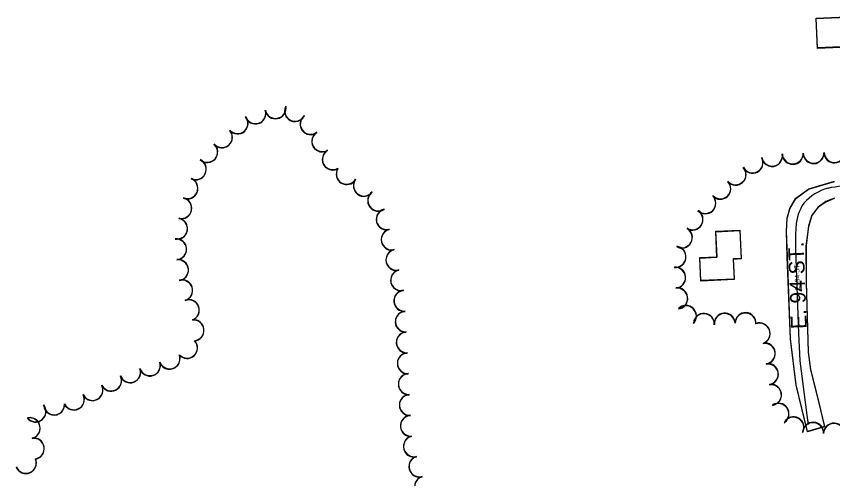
# Model space of a CAD drawing. Extents: x -25029 to 2274964, y -81170 to 687028.
# Drawn here: x 781 to 1564, y -67119 to -66676 of the extents above; entities that cross this region are included whole.
import ezdxf

# ---------------------------------------------------------------- set-up
doc = ezdxf.new("R2010")
doc.units = 0
for name, color, linetype in [('BLDG', 7, 'Continuous'), ('GE_X_CL_2000', 7, 'Continuous'), ('ROAD', 7, 'Continuous'), ('ROAD-NAME', 7, 'Continuous'), ('TREES', 7, 'Continuous')]:
    doc.layers.add(name, color=color, linetype=linetype)

msp = doc.modelspace()

# ---------------------------------------------------------------- linework, layer by layer
at = {"layer": 'BLDG'}
for points in [[(1585.77, -66704.87), (1549.09, -66706.48), (1547.83, -66677.79), (1584.5, -66676.18)], [(1585.81, -66704.46), (1549.13, -66706.08), (1547.87, -66677.39), (1584.53, -66675.77)], [(1436.34, -66907.37), (1452.78, -66906.62), (1451.66, -66882.12), (1474.74, -66881.06), (1475.99, -66908.24), (1468.31, -66908.59), (1469.2, -66927.89), (1437.35, -66929.35)], [(1436.4, -66906.98), (1452.84, -66906.23), (1451.72, -66881.73), (1474.8, -66880.66), (1476.05, -66907.84), (1468.37, -66908.2), (1469.27, -66927.5), (1437.42, -66928.96)]]:
    msp.add_lwpolyline(points, close=True, dxfattribs=at)
at = {"layer": 'GE_X_CL_2000'}
for points in [[(1559.26, -66840.4), (1562.59, -66839.57), (1565.97, -66838.97), (1569.38, -66838.6), (1605.55, -66837.06), (1648.01, -66836.02), (1720.89, -66833.71), (1768.92, -66831.85), (1802.77, -66830.53), (1900.46, -66828.61), (1982.75, -66825.9), (2063.79, -66825.15), (2157.29, -66822.68), (2213.59, -66820.71), (2243.92, -66819.81)], [(1559.26, -66840.4), (1555.99, -66841.45), (1552.81, -66842.73), (1549.72, -66844.22), (1546.74, -66845.92), (1543.88, -66847.83), (1541.16, -66849.92), (1538.59, -66852.19), (1536.18, -66854.64), (1534.52, -66857.15), (1533.04, -66859.79), (1531.77, -66862.52), (1530.7, -66865.34), (1529.85, -66868.24), (1529.21, -66871.19), (1528.8, -66874.17), (1528.18, -66884.5), (1527.98, -66891.83), (1528.02, -66899.16), (1530.85, -66979.19), (1532.32, -67005.81), (1539.07, -67057.87), (1540.35, -67066.93)]]:
    msp.add_lwpolyline(points, dxfattribs=at)
at = {"layer": 'ROAD'}
for points in [[(1565.28, -66850.33), (1557.1, -66853.73), (1549.58, -66858.97), (1543.69, -66866.64), (1540.45, -66877.04), (1538.11, -66895.84), (1538.28, -66931.01), (1540.1, -66997.66), (1542.48, -67014.61), (1548.69, -67039.82), (1555.71, -67069.09), (1539.42, -67073.97), (1528.77, -67029.3), (1523.36, -66985.06), (1520.2, -66906.25), (1519.3, -66881.99), (1520.1, -66869.46), (1522.52, -66860.31), (1528.27, -66850.36), (1540.65, -66841.43), (1565.49, -66834.11)], [(1565.34, -66849.92), (1557.16, -66853.32), (1549.64, -66858.57), (1543.75, -66866.24), (1540.51, -66876.64), (1538.17, -66895.44), (1538.35, -66930.61), (1540.17, -66997.26), (1542.56, -67014.21), (1548.77, -67039.42), (1555.79, -67068.68), (1539.5, -67073.57), (1528.85, -67028.9), (1523.43, -66984.66), (1520.26, -66905.85), (1519.36, -66881.59), (1520.16, -66869.06), (1522.58, -66859.91), (1528.33, -66849.96), (1540.71, -66841.03), (1565.54, -66833.7)]]:
    msp.add_lwpolyline(points, dxfattribs=at)
at = {"layer": 'TREES'}
for centre, start, end in [((1029.66, -66763.97), 191.12953, 11.12953), ((1029.71, -66763.62), 191.13653, 11.13653), ((1048.37, -66766.6), 152.81661, 332.81661), ((1048.42, -66766.26), 152.82361, 332.82361), ((993.24, -66778.52), 220.97369, 40.97369), ((993.3, -66778.18), 220.98069, 40.98069), ((1010.32, -66768.93), 197.66471, 17.66471), ((1010.37, -66768.59), 197.67171, 17.67171), ((1063.28, -66779.16), 126.97287, 306.97287), ((1063.33, -66778.81), 126.97987, 306.97987), ((978.24, -66791.75), 221.84418, 41.84418), ((978.3, -66791.41), 221.85118, 41.85118), ((1074.42, -66795.73), 120.85905, 300.85905), ((1074.48, -66795.38), 120.86605, 300.86605), ((964.16, -66805.91), 228.47114, 48.47114), ((964.22, -66805.57), 228.47814, 48.47814), ((1084.46, -66813.03), 119.36864, 299.36864), ((1084.51, -66812.68), 119.37564, 299.37564), ((1486.87, -66816.1), 207.67579, 27.67579), ((1486.92, -66815.7), 207.68279, 27.68279), ((1505.57, -66809.69), 190.14606, 10.14606), ((1505.62, -66809.29), 190.15306, 10.15306), ((1525.41, -66807.58), 182.04011, 2.04011), ((1525.46, -66807.17), 182.04711, 2.04711), ((1545.39, -66806.89), 181.91807, 1.91807), ((1545.45, -66806.48), 181.92507, 1.92507), ((1565.38, -66806.22), 181.91807, 1.91807), ((1565.44, -66805.8), 181.92507, 1.92507), ((953.22, -66822.42), 244.45278, 64.45278), ((953.28, -66822.08), 244.45978, 64.45978), ((1097.88, -66826.99), 148.36551, 328.36551), ((1097.93, -66826.64), 148.37251, 328.37251), ((1470.62, -66827.48), 222.33355, 42.33355), ((1470.68, -66827.08), 222.34055, 42.34055), ((945.15, -66840.7), 247.90349, 67.90349), ((945.21, -66840.37), 247.91049, 67.91049), ((1114.35, -66838.29), 142.76712, 322.76712), ((1114.41, -66837.93), 142.77412, 322.77412), ((1455.95, -66841.07), 223.298, 43.298), ((1456.01, -66840.67), 223.305, 43.305), ((939.23, -66859.73), 257.52162, 77.52162), ((939.29, -66859.4), 257.52862, 77.52862), ((1128.04, -66852.54), 124.94766, 304.94766), ((1128.1, -66852.18), 124.95466, 304.95466), ((1441.61, -66855.01), 225.07315, 45.07315), ((1441.67, -66854.61), 225.08015, 45.08015), ((1136.22, -66870.43), 104.16001, 284.16001), ((1136.28, -66870.07), 104.16701, 284.16701), ((1429.34, -66870.62), 238.59343, 58.59343), ((1429.4, -66870.23), 238.60043, 58.60043), ((935.25, -66879.33), 259.56933, 79.56933), ((935.32, -66879), 259.57633, 79.57633), ((1140.93, -66889.87), 103.08836, 283.08836), ((1140.99, -66889.51), 103.09536, 283.09536), ((1419.15, -66887.83), 240.16797, 60.16797), ((1419.22, -66887.44), 240.17497, 60.17497), ((934.28, -66899.13), 274.82433, 94.82433), ((934.35, -66898.8), 274.83133, 94.83133), ((1413.03, -66906.44), 263.39499, 83.39499), ((1413.09, -66906.05), 263.40199, 83.40199), ((1145.46, -66909.35), 103.08836, 283.08836), ((1145.52, -66908.99), 103.09536, 283.09536), ((936.13, -66919.04), 275.77436, 95.77436), ((936.2, -66918.71), 275.78136, 95.78136), ((1149.98, -66928.83), 103.08836, 283.08836), ((1150.06, -66928.47), 103.09536, 283.09536), ((1412.68, -66926.34), 274.59203, 94.59203), ((1412.75, -66925.95), 274.59903, 94.59903), ((940.11, -66938.54), 287.31809, 107.31809), ((940.19, -66938.21), 287.32509, 107.32509), ((1414.67, -66946.24), 276.84958, 96.84958), ((1414.74, -66945.85), 276.85658, 96.85658), ((1153.11, -66948.53), 94.93077, 274.93077), ((1153.18, -66948.17), 94.93777, 274.93777), ((946.53, -66957.48), 290.14311, 110.14311), ((946.61, -66957.14), 290.15011, 110.15011), ((1154.45, -66968.48), 92.77447, 272.77447), ((1154.53, -66968.12), 92.78147, 272.78147), ((1423.06, -66963.11), 316.02529, 136.02529), ((1423.13, -66962.72), 316.03229, 136.03229), ((1460.25, -66970.11), 4.9966, 184.9966), ((1480.13, -66970.08), 357.52298, 177.52298), ((1480.2, -66969.67), 357.52998, 177.52998), ((951.03, -66976.81), 276.02421, 96.02421), ((951.1, -66976.47), 276.03121, 96.03121), ((1440.23, -66970.72), 356.1969, 176.1969), ((1440.31, -66970.32), 356.2039, 176.2039), ((1460.17, -66970.51), 4.9896, 184.9896), ((1493.65, -66979.86), 290.66614, 110.66614), ((1493.72, -66979.46), 290.67314, 110.67314), ((1155.42, -66988.46), 92.77447, 272.77447), ((1155.5, -66988.1), 92.78147, 272.78147), ((944.77, -66993.58), 223.07263, 43.07263), ((944.85, -66993.25), 223.07963, 43.07963), ((1498.64, -66999.11), 278.44094, 98.44094), ((1498.72, -66998.71), 278.44794, 98.44794), ((1156.39, -67008.43), 92.77447, 272.77447), ((1156.47, -67008.07), 92.78147, 272.78147), ((928.11, -67003.93), 200.57007, 20.57007), ((928.18, -67003.59), 200.57707, 20.57707), ((890.29, -67016.91), 200.46321, 20.46321), ((890.37, -67016.58), 200.47021, 20.47021), ((909.2, -67010.43), 197.37261, 17.37261), ((909.28, -67010.09), 197.37961, 17.37961), ((1501.58, -67018.9), 278.44094, 98.44094), ((1501.66, -67018.49), 278.44794, 98.44794), ((872.01, -67024.94), 207.01061, 27.01061), ((872.09, -67024.62), 207.01761, 27.01761), ((1157.36, -67028.41), 92.77447, 272.77447), ((1157.44, -67028.05), 92.78147, 272.78147), ((854.19, -67034.03), 207.01061, 27.01061), ((854.27, -67033.7), 207.01761, 27.01761), ((1504.57, -67038.67), 278.73442, 98.73443), ((1504.65, -67038.27), 278.74142, 98.74143), ((836.41, -67042.69), 206.39332, 26.39332), ((1158.41, -67048.03), 92.78147, 272.78147), ((836.32, -67043.01), 206.38632, 26.38632), ((1158.32, -67048.39), 92.77447, 272.77447), ((799.58, -67054.52), 218.69736, 38.69736), ((799.66, -67054.21), 218.70436, 38.70436), ((817.37, -67047.86), 182.33228, 2.33228), ((817.46, -67047.54), 182.33928, 2.33928), ((1511.7, -67056.83), 304.18547, 124.18548), ((1511.79, -67056.42), 304.19248, 124.19248), ((794, -67070.52), 282.88363, 102.88363), ((794.09, -67070.21), 282.89063, 102.89063), ((1159.29, -67068.36), 92.77447, 272.77447), ((1159.38, -67068), 92.78147, 272.78147), ((1526.11, -67069.87), 331.48532, 151.48532), ((1526.2, -67069.47), 331.49232, 151.49232), ((1544.89, -67075.08), 357.51504, 177.51504), ((1544.97, -67074.67), 357.52204, 177.52204), ((1564.87, -67075.95), 357.51521, 177.51521), ((1564.96, -67075.54), 357.52221, 177.52221), ((797.88, -67090.14), 279.49371, 99.49371), ((797.97, -67089.82), 279.50071, 99.50071), ((1162.28, -67088.04), 104.47184, 284.47184), ((1162.37, -67087.67), 104.47884, 284.47884), ((790.31, -67103.87), 202.76477, 22.76477), ((790.4, -67103.55), 202.77177, 22.77177), ((1167.48, -67107.35), 105.67692, 285.67692), ((1167.57, -67106.98), 105.68392, 285.68392), ((1172.98, -67126.24), 105.68392, 285.68392), ((1172.88, -67126.6), 105.67692, 285.67692)]:
    msp.add_arc(centre, 10, start, end, dxfattribs=at)

# ---------------------------------------------------------------- texts
at = {"layer": 'ROAD-NAME'}
for height, rotation, p in [(15, 92.16271, (1538.95, -66975.08)), (4.68, 92.16971, (1532.48, -66938.41))]:
    msp.add_text('E. 94 ST.', height=height, rotation=rotation, dxfattribs=at).set_placement(p)

doc.saveas('drawing.dxf')
